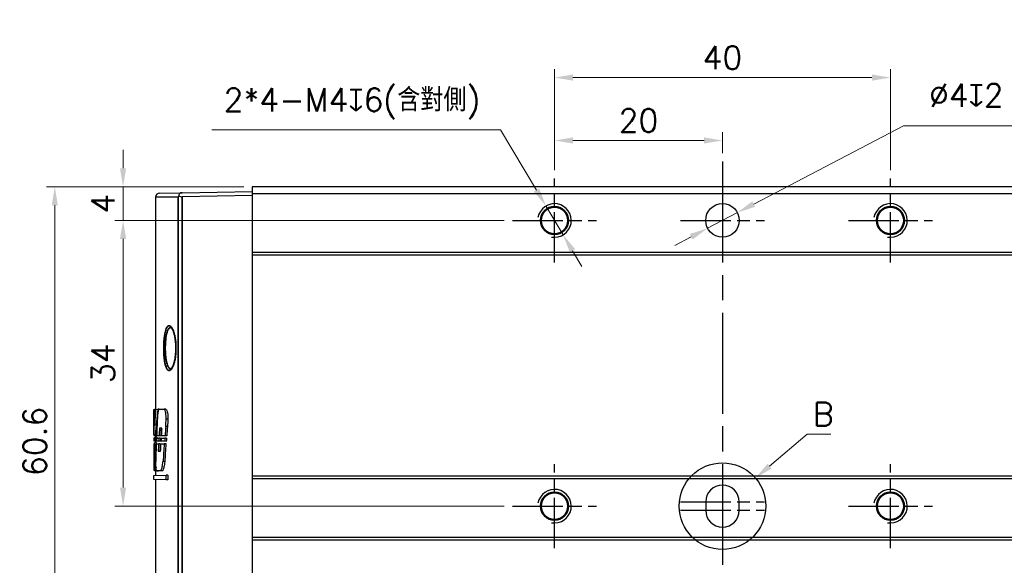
# Model space of a CAD drawing. Header units: millimetres. Extents: x 399 to 6233, y -1870 to 1602.
# Tile 346 of 656: x 4160 to 4277, y 596 to 661. Entities that reach past the tile are written whole.
import ezdxf

# ---------------------------------------------------------------- set-up
doc = ezdxf.new("R2010")
doc.units = ezdxf.units.MM
doc.linetypes.add('AM_ISO08W050', pattern=[18, 12, -1.5, 3, -1.5])
doc.linetypes.add('AM_ISO08W050x2', pattern=[9, 6, -0.75, 1.5, -0.75])
for name, color, linetype, lineweight in [('AM_0', 7, 'Continuous', 50), ('AM_4', 3, 'Continuous', 25), ('AM_5', 3, 'Continuous', 25), ('AM_7', 4, 'AM_ISO08W050', 25), ('AM_8', 1, 'Continuous', 25), ('可見 (ISO)', 7, 'Continuous', 25), ('窄部可見 (ISO)', 7, 'Continuous', 35)]:
    doc.layers.add(name, color=color, linetype=linetype, lineweight=lineweight)
doc.layers.add('S40', color=7, linetype='Continuous')
doc.styles.add('尺寸標註', font='romans.shx', dxfattribs={"bigfont": 'CHINESET.SHX'})
doc.dimstyles.new('複本(2) CNS2-1$0', dxfattribs={"dimtxt": 2.75, "dimasz": 2.2, "dimexe": 1, "dimexo": 1, "dimgap": 1, "dimtad": 1, "dimtoh": 1, "dimdsep": 46, "dimtxsty": '尺寸標註', "dimcen": 0, "dimclrd": 2, "dimclre": 2, "dimclrt": 3, "dimadec": 0, "dimazin": 2, "dimtp": 0.1, "dimtm": 0.1, "dimtfac": 0.71, "dimtmove": 0, "dimatfit": 0, "dimfxl": 0, "dimlwd": 13, "dimlwe": 13, "dimarcsym": 0})
doc.dimstyles.new('複本(2) CNS2-1$3', dxfattribs={"dimtxt": 2.75, "dimasz": 2.2, "dimexe": 1, "dimexo": 1, "dimgap": 1, "dimtad": 1, "dimtoh": 1, "dimdsep": 46, "dimtxsty": '尺寸標註', "dimcen": 0, "dimclrd": 2, "dimclre": 2, "dimclrt": 3, "dimadec": 0, "dimazin": 2, "dimtp": 0.1, "dimtm": 0.1, "dimtfac": 0.71, "dimtmove": 0, "dimatfit": 0, "dimfxl": 0, "dimlwd": 13, "dimlwe": 13, "dimarcsym": 0})

# ---------------------------------------------------------------- blocks, each defined once
blk = doc.blocks.new('*U14')
at = {"layer": 'AM_0'}
blk.add_circle((1825.45, 3550.97), 1.62, dxfattribs=at)
at = {"layer": 'AM_4'}
blk.add_arc((1825.45, 3550.97), 2, 260, 170, dxfattribs=at)
at = {"layer": 'AM_7', "linetype": 'AM_ISO08W050x2'}
for p, q in [((1825.45, 3545.97), (1825.45, 3555.97)), ((1820.45, 3550.97), (1830.45, 3550.97))]:
    blk.add_line(p, q, dxfattribs=at)
blk = doc.blocks.new('*U15')
at = {"layer": 'AM_0'}
blk.add_circle((1865.45, 3550.97), 1.62, dxfattribs=at)
at = {"layer": 'AM_4'}
blk.add_arc((1865.45, 3550.97), 2, 260, 170, dxfattribs=at)
at = {"layer": 'AM_7', "linetype": 'AM_ISO08W050x2'}
for p, q in [((1865.45, 3545.97), (1865.45, 3555.97)), ((1860.45, 3550.97), (1870.45, 3550.97))]:
    blk.add_line(p, q, dxfattribs=at)
blk = doc.blocks.new('*U16')
at = {"layer": 'AM_0'}
blk.add_circle((1865.45, 3516.97), 1.62, dxfattribs=at)
at = {"layer": 'AM_4'}
blk.add_arc((1865.45, 3516.97), 2, 260, 170, dxfattribs=at)
at = {"layer": 'AM_7', "linetype": 'AM_ISO08W050x2'}
for p, q in [((1865.45, 3511.97), (1865.45, 3521.97)), ((1860.45, 3516.97), (1870.45, 3516.97))]:
    blk.add_line(p, q, dxfattribs=at)
blk = doc.blocks.new('*U17')
at = {"layer": 'AM_0'}
blk.add_circle((1825.45, 3516.97), 1.62, dxfattribs=at)
at = {"layer": 'AM_4'}
blk.add_arc((1825.45, 3516.97), 2, 260, 170, dxfattribs=at)
at = {"layer": 'AM_7', "linetype": 'AM_ISO08W050x2'}
for p, q in [((1825.45, 3511.97), (1825.45, 3521.97)), ((1820.45, 3516.97), (1830.45, 3516.97))]:
    blk.add_line(p, q, dxfattribs=at)
blk = doc.blocks.new('*D147')
at = {"layer": 'AM_5', "color": 2, "lineweight": 13}
for p, q in [((4171.87, 642.83), (4171.87, 645.03)), ((4186.24, 640.63), (4170.87, 640.63)), ((4171.87, 640.63), (4171.87, 636.63)), ((4217.24, 636.63), (4170.87, 636.63)), ((4171.87, 634.43), (4171.87, 632.23))]:
    blk.add_line(p, q, dxfattribs=at)
at = {"layer": 'AM_5', "color": 2, "lineweight": -2}
for points in [[(4171.5, 642.83), (4172.24, 642.83), (4171.87, 640.63)], [(4171.5, 634.43), (4172.24, 634.43), (4171.87, 636.63)]]:
    blk.add_solid(points, dxfattribs=at)
at = {"layer": 'Defpoints', "color": 0, "lineweight": -2}
for p in [(4187.24, 640.63), (4171.87, 636.63), (4218.24, 636.63)]:
    blk.add_point(p, dxfattribs=at)
at = {"layer": 'AM_5', "color": 3, "insert": (4169.49, 638.63), "char_height": 2.75, "attachment_point": 5, "rotation": 90, "style": '尺寸標註'}
blk.add_mtext('4', dxfattribs=at)
blk = doc.blocks.new('*D148')
at = {"layer": 'AM_5', "color": 2, "lineweight": 13}
for p, q in [((4217.24, 636.63), (4170.87, 636.63)), ((4171.87, 634.43), (4171.87, 604.83)), ((4217.24, 602.63), (4170.87, 602.63))]:
    blk.add_line(p, q, dxfattribs=at)
at = {"layer": 'AM_5', "color": 2, "lineweight": -2}
for points in [[(4171.5, 634.43), (4172.24, 634.43), (4171.87, 636.63)], [(4171.5, 604.83), (4172.24, 604.83), (4171.87, 602.63)]]:
    blk.add_solid(points, dxfattribs=at)
at = {"layer": 'Defpoints', "color": 0, "lineweight": -2}
for p in [(4218.24, 636.63), (4171.87, 602.63), (4218.24, 602.63)]:
    blk.add_point(p, dxfattribs=at)
at = {"layer": 'AM_5', "color": 3, "insert": (4169.49, 619.63), "char_height": 2.75, "attachment_point": 5, "rotation": 90, "style": '尺寸標註'}
blk.add_mtext('34', dxfattribs=at)
blk = doc.blocks.new('*D149')
at = {"layer": 'AM_5', "color": 2, "lineweight": 13}
for p, q in [((4186.24, 640.63), (4162.74, 640.63)), ((4163.74, 638.43), (4163.74, 582.23)), ((4186.69, 580.03), (4162.74, 580.03))]:
    blk.add_line(p, q, dxfattribs=at)
at = {"layer": 'AM_5', "color": 2, "lineweight": -2}
for points in [[(4163.37, 638.43), (4164.11, 638.43), (4163.74, 640.63)], [(4163.37, 582.23), (4164.11, 582.23), (4163.74, 580.03)]]:
    blk.add_solid(points, dxfattribs=at)
at = {"layer": 'Defpoints', "color": 0, "lineweight": -2}
for p in [(4187.24, 640.63), (4163.74, 580.03), (4187.69, 580.03)]:
    blk.add_point(p, dxfattribs=at)
at = {"layer": 'AM_5', "color": 3, "insert": (4161.36, 610.33), "char_height": 2.75, "attachment_point": 5, "rotation": 90, "style": '尺寸標註'}
blk.add_mtext('60.6', dxfattribs=at)
blk = doc.blocks.new('*D150')
at = {"layer": 'AM_5', "color": 2, "lineweight": 13}
for p, q in [((4223.24, 642.63), (4223.24, 654.63)), ((4263.24, 642.63), (4263.24, 654.63)), ((4225.44, 653.63), (4261.04, 653.63))]:
    blk.add_line(p, q, dxfattribs=at)
at = {"layer": 'AM_5', "color": 2, "lineweight": -2}
for points in [[(4225.44, 654), (4225.44, 653.26), (4223.24, 653.63)], [(4261.04, 654), (4261.04, 653.26), (4263.24, 653.63)]]:
    blk.add_solid(points, dxfattribs=at)
at = {"layer": 'Defpoints', "color": 0, "lineweight": -2}
for p in [(4263.24, 653.63), (4223.24, 641.63), (4263.24, 641.63)]:
    blk.add_point(p, dxfattribs=at)
at = {"layer": 'AM_5', "color": 3, "insert": (4243.24, 656), "char_height": 2.75, "attachment_point": 5, "style": '尺寸標註'}
blk.add_mtext('40', dxfattribs=at)
blk = doc.blocks.new('*D192')
at = {"layer": 'AM_5', "color": 2, "lineweight": 13}
for p, q in [((4223.24, 642.63), (4223.24, 647.14)), ((4241.04, 646.14), (4225.44, 646.14)), ((4243.24, 644.63), (4243.24, 647.14))]:
    blk.add_line(p, q, dxfattribs=at)
at = {"layer": 'AM_5', "color": 2, "lineweight": -2}
for points in [[(4225.44, 646.51), (4225.44, 645.78), (4223.24, 646.14)], [(4241.04, 646.51), (4241.04, 645.78), (4243.24, 646.14)]]:
    blk.add_solid(points, dxfattribs=at)
at = {"layer": 'Defpoints', "color": 0, "lineweight": -2}
for p in [(4223.24, 646.14), (4243.24, 643.63), (4223.24, 641.63)]:
    blk.add_point(p, dxfattribs=at)
at = {"layer": 'AM_5', "color": 3, "insert": (4233.24, 648.52), "char_height": 2.75, "attachment_point": 5, "style": '尺寸標註'}
blk.add_mtext('20', dxfattribs=at)
blk = doc.blocks.new('*D151')
at = {"layer": 'AM_5', "color": 2, "lineweight": 13}
for p, q in [((4216.82, 647.42), (4182.43, 647.42)), ((4221.09, 640.24), (4216.82, 647.42)), ((4224.26, 634.91), (4222.22, 638.35)), ((4225.38, 633.02), (4226.51, 631.13))]:
    blk.add_line(p, q, dxfattribs=at)
at = {"layer": 'AM_5', "color": 2, "lineweight": -2}
for points in [[(4221.41, 640.43), (4220.78, 640.05), (4222.22, 638.35)], [(4225.7, 633.21), (4225.07, 632.83), (4224.26, 634.91)]]:
    blk.add_solid(points, dxfattribs=at)
at = {"layer": 'Defpoints', "color": 0, "lineweight": -2}
for p in [(4222.22, 638.35), (4224.26, 634.91)]:
    blk.add_point(p, dxfattribs=at)
at = {"layer": 'AM_5', "color": 3, "insert": (4199.13, 650.52), "char_height": 2.75, "attachment_point": 5, "style": '尺寸標註'}
blk.add_mtext('2*4-M4{\\Famgdt;x}6(含對側)', dxfattribs=at)
blk = doc.blocks.new('*D152')
at = {"layer": 'AM_5', "color": 2, "lineweight": 13}
for p, q in [((4246.96, 638.57), (4264.78, 647.89)), ((4264.78, 647.89), (4308.31, 647.89)), ((4241.47, 635.7), (4245.01, 637.56)), ((4239.52, 634.68), (4237.57, 633.66))]:
    blk.add_line(p, q, dxfattribs=at)
at = {"layer": 'AM_5', "color": 2, "lineweight": -2}
for points in [[(4246.79, 638.9), (4247.13, 638.25), (4245.01, 637.56)], [(4239.35, 635.01), (4239.69, 634.36), (4241.47, 635.7)]]:
    blk.add_solid(points, dxfattribs=at)
at = {"layer": 'Defpoints', "color": 0, "lineweight": -2}
for p in [(4245.01, 637.56), (4241.47, 635.7)]:
    blk.add_point(p, dxfattribs=at)
at = {"layer": 'AM_5', "color": 3, "insert": (4287.04, 651.82), "char_height": 2.75, "attachment_point": 5, "style": '尺寸標註'}
blk.add_mtext('∅4{\\Famgdt;x}2{}{\\H0.7x;\\C3; H7 {\\H2x;\\W0.5;(}\\S+0.012^  0;{\\H2x;\\W0.5;)}}(含對側)', dxfattribs=at)
blk = doc.blocks.new('S40-正視-02')
at = {"layer": '可見 (ISO)'}
for p, q in [((-56.5, 49.5), (-56.5, 48.68)), ((56.5, 49.5), (-56.5, 49.5)), ((-68, 48.26), (-68, 23.01)), ((-67.51, 48.76), (-64.84, 48.8)), ((-64.84, 48.8), (-56.5, 48.95)), ((-56.5, 48.45), (-64.84, 48.3)), ((-56.5, 48.68), (-56.5, 41.68)), ((56.5, 48.68), (-56.5, 48.68)), ((-56.5, 41.68), (-56.5, 41.38)), ((56.5, 41.68), (-56.5, 41.68)), ((-56.5, 41.38), (-56.5, 15.05)), ((56.5, 41.38), (-56.5, 41.38)), ((-68.2, 23.01), (-68.2, 23.01)), ((-68.2, 23.01), (-68.13, 23.01)), ((-68.2, 20.04), (-68.2, 22.87)), ((-67.99, 23.01), (-68.13, 23.01)), ((-67.99, 23.01), (-67.74, 23.02)), ((-67.58, 23.02), (-67.74, 23.02)), ((-67.58, 23.02), (-66.98, 23.03)), ((-66.78, 23.03), (-66.98, 23.03)), ((-68.19, 21.86), (-68.2, 21.86)), ((-66.54, 21.85), (-66.75, 21.85)), ((-68.19, 20.99), (-68.2, 20.99)), ((-68.02, 20.02), (-68.19, 20.02)), ((-67.87, 20.02), (-68.02, 20.02)), ((-68, 20.02), (-68, 19.71)), ((-67.27, 20.76), (-67.54, 20.76)), ((-66.58, 20.98), (-66.79, 20.98)), ((-68, 19.88), (-68.2, 19.89)), ((-68.18, 19.57), (-68.2, 19.57)), ((-68, 19.23), (-68.2, 19.23)), ((-68.18, 18.89), (-68.2, 18.89)), ((-68.19, 19.71), (-68.04, 19.71)), ((-68.07, 19.36), (-68.18, 19.37)), ((-68.18, 19.03), (-68.09, 19.03)), ((-67.89, 19.03), (-68.09, 19.03)), ((-67.89, 19.36), (-68.07, 19.36)), ((-67.84, 19.71), (-68.04, 19.71)), ((-68, 19.36), (-68, 19.03)), ((-67.91, 18.89), (-67.64, 18.9)), ((-67.63, 19.22), (-67.9, 19.22)), ((-67.59, 19.87), (-67.88, 19.88)), ((-67.88, 19.57), (-67.61, 19.58)), ((-67.44, 18.9), (-67.64, 18.9)), ((-67.42, 19.22), (-67.63, 19.22)), ((-67.4, 19.58), (-67.61, 19.58)), ((-67.39, 19.87), (-67.59, 19.87)), ((-67.39, 18.9), (-66.96, 18.91)), ((-66.93, 19.21), (-67.36, 19.21)), ((-67.34, 19.58), (-66.9, 19.59)), ((-66.88, 19.86), (-67.33, 19.87)), ((-66.75, 18.91), (-66.96, 18.91)), ((-66.73, 19.2), (-66.93, 19.21)), ((-66.69, 19.59), (-66.9, 19.59)), ((-66.67, 19.86), (-66.88, 19.86)), ((-67.69, 18.02), (-67.44, 18.02)), ((-66.91, 16.8), (-67.12, 16.8)), ((-68.15, 15.77), (-68.2, 15.77)), ((-67.95, 15.76), (-68.15, 15.77)), ((-68, 15.71), (-68.14, 15.71)), ((-68, 15.76), (-68, 15.15)), ((-67.39, 15.7), (-67.86, 15.71)), ((-67.86, 15.71), (-67.66, 15.7)), ((-67.18, 15.7), (-67.39, 15.7)), ((-68.2, 15.15), (-66.74, 15.18)), ((-68.2, 14.65), (-68.2, 15.15)), ((-66.74, 14.62), (-68.2, 14.65)), ((-68, 14.64), (-68, -10.06)), ((-66.74, 14.62), (-66.74, 15.18)), ((-66.53, 15.18), (-66.74, 15.18)), ((-66.53, 14.62), (-66.74, 14.62)), ((-66.53, 15.18), (-66.53, 14.62)), ((-56.5, 15.05), (-56.5, 14.75)), ((56.5, 15.05), (-56.5, 15.05)), ((-56.5, 14.75), (-56.5, 7.75)), ((56.5, 14.75), (-56.5, 14.75)), ((-2.5, 12), (-2.5, 11)), ((1.5, 11), (1.5, 12)), ((-56.5, 7.75), (-56.5, 7.45)), ((56.5, 7.75), (-56.5, 7.75)), ((-56.5, 7.45), (-56.5, 3)), ((56.5, 7.45), (-56.5, 7.45))]:
    blk.add_line(p, q, dxfattribs=at)
for centre, radius in [((-20.5, 45.5), 1.65), ((-0.5, 45.5), 2), ((19.5, 45.5), 1.65), ((-20.5, 11.5), 1.65), ((19.5, 11.5), 1.65)]:
    blk.add_circle(centre, radius, dxfattribs=at)
for centre, radius, start, end in [((-67.5, 48.26), 0.5, 91, 180), ((-0.5, 12), 2, 0, 180), ((-0.5, 11), 2, 180, 0)]:
    blk.add_arc(centre, radius, start, end, dxfattribs=at)
for centre, major_axis, ratio, start_param, end_param in [((-64.83, 48.31), (0.411, 0.41), 0.70154, 1.843182, 2.186584), ((-64.83, 48.8), (0.355, 0.365), 0.965693, 3.049419, 3.913901), ((1292.85, 21.61), (-1355.16, 128.73), 0.982823, 0.095305, 0.097536), ((1938.29, 45.1), (-1993.47, -230.92), 0.988431, 6.17766, 6.178637), ((52.54, 18.7), (-120.71, -3.42), 0.787617, 6.201908, 6.222319), ((-22.25, 13.89), (-3.28, 55.5), 0.825861, 1.35713, 1.411574), ((414.13, 5.68), (-481.62, -27.45), 0.951806, 6.188158, 6.192457), ((-22.25, 17.42), (-0.94, 142.85), 0.321589, 1.543674, 1.551402), ((399.56, -5.1), (-467.05, 26.62), 0.951806, 0.001718, 0.003712), ((397.53, -5.09), (-464.84, 26.49), 0.951806, 0.001463, 0.003467), ((400.65, -4.51), (-468.14, -26.68), 0.951806, 6.166747, 6.168736), ((377.65, -14.4), (-445.13, 25.37), 0.951806, 6.259533, 6.26218), ((375.53, -14.38), (-442.82, 25.24), 0.951806, 6.259145, 6.261812), ((-22.25, 17.44), (-0.94, 141.58), 0.324487, 1.553587, 1.555987), ((421.78, 17.53), (-489.26, -27.89), 0.951806, 6.220164, 6.22715), ((421.79, 17.51), (-489.27, 27.89), 0.951806, 0.056853, 0.05979), ((-22.21, 21.41), (0.86, -223.31), 0.205899, 4.719215, 4.720739), ((418.01, 6.69), (-485.49, 27.67), 0.951806, 0.033153, 0.0402), ((-22.25, 13.86), (-3.21, 55.75), 0.822237, 1.41843, 1.42464), ((416.51, 5.54), (-484, -27.59), 0.951806, 6.194442, 6.197519), ((-22.25, 5.57), (0.94, 141.59), 0.324504, 1.473903, 1.476391), ((416.06, 6.69), (-483.35, 27.55), 0.951806, 0.033028, 0.033326), ((44.17, 13.89), (-112.14, 3.08), 0.771809, 6.251493, 6.253085), ((395.04, -5.03), (-462.56, 26.15), 0.950998, 0.005044, 0.007044), ((-22.25, -5.67), (-0.94, 141.58), 0.324487, 1.389369, 1.391953), ((393.05, -5.03), (-460.38, 26.03), 0.950998, 0.004792, 0.006801), ((396.03, -4.44), (-463.54, -26.21), 0.950998, 6.170931, 6.172926), ((-22.25, -5.67), (-0.94, 140.97), 0.3245, 1.388542, 1.391189), ((-22.26, -5.1), (0.94, 141.56), 0.324449, 1.397727, 1.400376), ((383.65, -14.76), (-451.14, 25.71), 0.951806, 6.264637, 6.269547), ((-22.25, -16.34), (-0.94, 141.57), 0.324481, 1.312032, 1.314839), ((381.55, -14.75), (-448.85, 25.58), 0.951806, 6.264265, 6.269211), ((-22.25, -16.34), (-0.94, 140.97), 0.324493, 1.310846, 1.313718), ((416.06, 6.69), (-483.35, 27.55), 0.951806, 0.039382, 0.040122)]:
    blk.add_ellipse(centre, major_axis=major_axis, ratio=ratio, start_param=start_param, end_param=end_param, dxfattribs=at)
for points, knots in [([(-64.84, 48.8), (-64.87, 48.8), (-64.91, 48.8), (-64.97, 48.79), (-65, 48.78), (-65.07, 48.75), (-65.1, 48.72), (-65.16, 48.67), (-65.18, 48.63), (-65.21, 48.55), (-65.22, 48.51), (-65.22, 48.47)], [0.00000019, 0.00000019, 0.00000019, 0.00000019, 0.00958951, 0.00958951, 0.01942595, 0.01942595, 0.03351977, 0.03351977, 0.04969025, 0.04969025, 0.06662507, 0.06662507, 0.06662507, 0.06662507]), ([(-65.63, 31.15), (-65.66, 31.4), (-65.7, 31.64), (-65.8, 32.06), (-65.86, 32.24), (-65.99, 32.53), (-66.06, 32.64), (-66.16, 32.76), (-66.19, 32.76), (-66.19, 32.76)], [0, 0, 0, 0, 0.0809082, 0.0809082, 0.1613511, 0.1613511, 0.2437726, 0.2437726, 0.3229748, 0.3229748, 0.3229748, 0.3229748]), ([(-66.19, 27.84), (-66.19, 27.84), (-66.18, 27.84), (-66.09, 27.91), (-66.02, 28), (-65.9, 28.26), (-65.85, 28.41), (-65.74, 28.78), (-65.69, 29.01), (-65.62, 29.5), (-65.59, 29.77), (-65.58, 30.1), (-65.58, 30.16), (-65.58, 30.28), (-65.58, 30.33), (-65.58, 30.52), (-65.59, 30.67), (-65.6, 30.93), (-65.62, 31.04), (-65.63, 31.15)], [0.0021998, 0.0021998, 0.0021998, 0.0021998, 0.0650452, 0.0650452, 0.1490644, 0.1490644, 0.2220368, 0.2220368, 0.3038327, 0.3038327, 0.3851701, 0.3851701, 0.4047134, 0.4047134, 0.4193658, 0.4193658, 0.4634835, 0.4634835, 0.4983875, 0.4983875, 0.4983875, 0.4983875]), ([(-68.2, 21.86), (-68.2, 21.92), (-68.2, 21.97), (-68.2, 22.15), (-68.2, 22.28), (-68.2, 22.53), (-68.2, 22.64), (-68.2, 22.81), (-68.2, 22.88), (-68.2, 22.98), (-68.2, 23), (-68.2, 23.01)], [-0.3117206, -0.3117206, -0.3117206, -0.3117206, -0.2948045, -0.2948045, -0.2579612, -0.2579612, -0.2211179, -0.2211179, -0.1842729, -0.1842729, -0.1518065, -0.1518065, -0.1518065, -0.1518065]), ([(-67.58, 23.02), (-67.61, 23), (-67.63, 22.96), (-67.69, 22.81), (-67.72, 22.67), (-67.76, 22.36), (-67.78, 22.16), (-67.79, 21.92), (-67.79, 21.89), (-67.79, 21.85)], [-0.2434649, -0.2434649, -0.2434649, -0.2434649, -0.1981316, -0.1981316, -0.1314185, -0.1314185, -0.0657093, -0.0657093, -0.0559962, -0.0559962, -0.0559962, -0.0559962]), ([(-66.75, 21.85), (-66.75, 21.91), (-66.74, 21.97), (-66.74, 22.16), (-66.75, 22.29), (-66.78, 22.54), (-66.8, 22.65), (-66.84, 22.83), (-66.87, 22.9), (-66.93, 23), (-66.95, 23.02), (-66.98, 23.03)], [-0.3225381, -0.3225381, -0.3225381, -0.3225381, -0.3052377, -0.3052377, -0.2674894, -0.2674894, -0.2297412, -0.2297412, -0.1908825, -0.1908825, -0.1565689, -0.1565689, -0.1565689, -0.1565689]), ([(-66.78, 23.03), (-66.75, 23.03), (-66.72, 23), (-66.66, 22.91), (-66.63, 22.83), (-66.59, 22.65), (-66.57, 22.54), (-66.54, 22.29), (-66.54, 22.16), (-66.54, 22.03), (-66.54, 21.97), (-66.54, 21.91), (-66.54, 21.85)], [0.463511, 0.463511, 0.463511, 0.463511, 0.4979661, 0.4979661, 0.5369755, 0.5369755, 0.5748596, 0.5748596, 0.6127438, 0.6127438, 0.6127438, 0.6300956, 0.6300956, 0.6300956, 0.6300956]), ([(-67.86, 15.71), (-67.86, 15.71), (-67.86, 15.71), (-67.87, 15.71), (-67.89, 15.73), (-67.92, 15.83), (-67.93, 15.91), (-67.95, 16.09), (-67.95, 16.2), (-67.96, 16.44), (-67.97, 16.57), (-67.97, 16.69), (-67.97, 16.73), (-67.97, 16.77), (-67.97, 16.81)], [0.4462988, 0.4462988, 0.4462988, 0.4462988, 0.4468607, 0.4468607, 0.4841574, 0.4841574, 0.5214541, 0.5214541, 0.5584352, 0.5584352, 0.5954163, 0.5954163, 0.5954163, 0.6074502, 0.6074502, 0.6074502, 0.6074502]), ([(-67.39, 15.7), (-67.37, 15.72), (-67.34, 15.76), (-67.28, 15.89), (-67.24, 16.03), (-67.17, 16.34), (-67.14, 16.53), (-67.12, 16.77), (-67.12, 16.79), (-67.12, 16.8)], [-0.7666931, -0.7666931, -0.7666931, -0.7666931, -0.7323964, -0.7323964, -0.6649503, -0.6649503, -0.5987622, -0.5987622, -0.5932187, -0.5932187, -0.5932187, -0.5932187]), ([(-66.91, 16.8), (-66.91, 16.79), (-66.91, 16.77), (-66.94, 16.53), (-66.97, 16.34), (-67.03, 16.02), (-67.07, 15.89), (-67.14, 15.75), (-67.16, 15.72), (-67.18, 15.7)], [0.0607615, 0.0607615, 0.0607615, 0.0607615, 0.066323, 0.066323, 0.132646, 0.132646, 0.2002419, 0.2002419, 0.2346492, 0.2346492, 0.2346492, 0.2346492])]:
    blk.add_open_spline(points, degree=3, knots=knots, dxfattribs=at)
for points in [[(-68.2, 20.99), (-68.2, 21.27), (-68.2, 21.56), (-68.2, 21.86)], [(-66.79, 20.98), (-66.77, 21.27), (-66.76, 21.56), (-66.75, 21.85)], [(-66.54, 21.85), (-66.55, 21.56), (-66.56, 21.27), (-66.58, 20.98)], [(-67.96, 17.47), (-67.96, 17.25), (-67.96, 17.03), (-67.97, 16.81)], [(-68.14, 15.71), (-68.14, 15.73), (-68.15, 15.74), (-68.15, 15.77)], [(-67.66, 15.7), (-67.66, 15.7), (-67.65, 15.7), (-67.65, 15.7)]]:
    blk.add_open_spline(points, degree=3, dxfattribs=at)
at = {"layer": '窄部可見 (ISO)'}
for p, q in [((-65.3, 48.3), (-68, 48.26)), ((-65.3, -8.85), (-65.3, 48.3)), ((-64.84, 48.3), (-64.84, -8.85))]:
    blk.add_line(p, q, dxfattribs=at)
for centre, major_axis, ratio, start_param, end_param in [((-65.43, 31.17), (-0.199, -0.023), 0.325147, 5.939768, 6.283186), ((-66.8, 29.43), (-0.199, -0.015), 0.326518, 4.705847, 6.061386)]:
    blk.add_ellipse(centre, major_axis=major_axis, ratio=ratio, start_param=start_param, end_param=end_param, dxfattribs=at)
for points, knots in [([(-67, 29.43), (-67.01, 29.6), (-67.02, 29.77), (-67.03, 30.13), (-67.03, 30.31), (-67.03, 30.66), (-67.02, 30.84), (-67, 31.18), (-66.99, 31.35), (-66.94, 31.82), (-66.89, 32.1), (-66.79, 32.44), (-66.76, 32.54), (-66.69, 32.71), (-66.65, 32.78), (-66.56, 32.89), (-66.52, 32.92), (-66.43, 32.97), (-66.38, 32.97), (-66.24, 32.93), (-66.14, 32.84), (-66, 32.62), (-65.96, 32.53), (-65.87, 32.32), (-65.83, 32.2), (-65.76, 31.94), (-65.72, 31.8), (-65.66, 31.5), (-65.64, 31.34), (-65.62, 31.17)], [0.016614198, 0.016614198, 0.016614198, 0.016614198, 0.01715223, 0.01715223, 0.017690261, 0.017690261, 0.018228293, 0.018228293, 0.018766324, 0.018766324, 0.019842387, 0.019842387, 0.020380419, 0.020380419, 0.02091845, 0.02091845, 0.021456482, 0.021456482, 0.021994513, 0.021994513, 0.023070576, 0.023070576, 0.023608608, 0.023608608, 0.024146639, 0.024146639, 0.024684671, 0.024684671, 0.025222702, 0.025222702, 0.025222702, 0.025222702]), ([(-66.19, 32.76), (-66.23, 32.77), (-66.27, 32.76), (-66.35, 32.71), (-66.39, 32.68), (-66.46, 32.59), (-66.49, 32.53), (-66.56, 32.39), (-66.59, 32.31), (-66.65, 32.13), (-66.67, 32.03), (-66.72, 31.81), (-66.74, 31.69), (-66.78, 31.44), (-66.79, 31.3), (-66.82, 31.03), (-66.82, 30.88), (-66.84, 30.6), (-66.84, 30.45), (-66.84, 30.3)], [0.011636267, 0.011636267, 0.011636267, 0.011636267, 0.01204534, 0.01204534, 0.012489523, 0.012489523, 0.012933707, 0.012933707, 0.013377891, 0.013377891, 0.013822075, 0.013822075, 0.014266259, 0.014266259, 0.014710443, 0.014710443, 0.015154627, 0.015154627, 0.015598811, 0.015598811, 0.015598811, 0.015598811]), ([(-65.62, 31.17), (-65.6, 31), (-65.59, 30.83), (-65.57, 30.48), (-65.57, 30.3), (-65.58, 29.94), (-65.59, 29.77), (-65.62, 29.43), (-65.64, 29.26), (-65.69, 28.94), (-65.72, 28.8), (-65.79, 28.52), (-65.83, 28.39), (-65.96, 28.06), (-66.05, 27.88), (-66.24, 27.67), (-66.34, 27.62), (-66.48, 27.65), (-66.52, 27.68), (-66.61, 27.76), (-66.65, 27.82), (-66.72, 27.97), (-66.76, 28.06), (-66.83, 28.27), (-66.86, 28.39), (-66.91, 28.65), (-66.93, 28.79), (-66.97, 29.1), (-66.99, 29.26), (-67, 29.43)], [0.007999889, 0.007999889, 0.007999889, 0.007999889, 0.008538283, 0.008538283, 0.009076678, 0.009076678, 0.009615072, 0.009615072, 0.010153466, 0.010153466, 0.010691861, 0.010691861, 0.011230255, 0.011230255, 0.012307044, 0.012307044, 0.013383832, 0.013383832, 0.013922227, 0.013922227, 0.014460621, 0.014460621, 0.014999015, 0.014999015, 0.01553741, 0.01553741, 0.016075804, 0.016075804, 0.016614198, 0.016614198, 0.016614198, 0.016614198]), ([(-66.84, 30.3), (-66.84, 30.16), (-66.84, 30.02), (-66.83, 29.75), (-66.82, 29.62), (-66.81, 29.49)], [0.0155988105, 0.0155988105, 0.0155988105, 0.0155988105, 0.0160090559, 0.0160090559, 0.0164193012, 0.0164193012, 0.0164193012, 0.0164193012]), ([(-66.81, 29.49), (-66.79, 29.21), (-66.75, 28.96), (-66.71, 28.73), (-66.66, 28.5), (-66.61, 28.32), (-66.54, 28.17), (-66.48, 28.02), (-66.4, 27.93), (-66.32, 27.87), (-66.28, 27.85), (-66.24, 27.83), (-66.19, 27.84)], [0.000560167, 0.000560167, 0.000560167, 0.000560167, 0.001448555, 0.001448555, 0.001448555, 0.002336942, 0.002336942, 0.002336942, 0.00322533, 0.00322533, 0.00322533, 0.003696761, 0.003696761, 0.003696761, 0.003696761])]:
    blk.add_open_spline(points, degree=3, knots=knots, dxfattribs=at)

msp = doc.modelspace()

# ---------------------------------------------------------------- linework, layer by layer
at = {"layer": 'AM_5', "color": 2, "lineweight": 13}
for p, q in [((4248.844, 607.391), (4253.327, 611.199)), ((4253.327, 611.199), (4256.16, 611.199))]:
    msp.add_line(p, q, dxfattribs=at)
at = {"layer": 'AM_5', "color": 2}
msp.add_solid([(4248.607, 607.67), (4249.082, 607.112), (4247.168, 605.967)], dxfattribs=at)
at = {"layer": 'AM_7'}
msp.add_line((4243.239, 643.628), (4243.239, 577.128), dxfattribs=at)
at = {"layer": 'AM_7', "linetype": 'AM_ISO08W050x2'}
for p, q in [((4238.239, 636.628), (4248.239, 636.628)), ((4238.239, 603.128), (4248.239, 603.128)), ((4238.239, 602.128), (4248.239, 602.128))]:
    msp.add_line(p, q, dxfattribs=at)
at = {"layer": 'AM_8'}
msp.add_circle((4243.239, 602.628), 5.156, dxfattribs=at)

# ---------------------------------------------------------------- block references
at = {"layer": 'AM_0'}
for name in ['*U14', '*U15', '*U17', '*U16']:
    msp.add_blockref(name, (2397.791, -2914.346), dxfattribs=at)
at = {"layer": 'S40'}
msp.add_blockref('S40-正視-02', (4243.739, 591.128), dxfattribs=at)

# ---------------------------------------------------------------- texts
at = {"layer": 'AM_5', "color": 3, "insert": (4255.243, 613.574), "char_height": 2.75, "attachment_point": 5, "style": '尺寸標註'}
msp.add_mtext('B', dxfattribs=at)

# ---------------------------------------------------------------- dimensions: what is measured, and where the dimension line sits
at = {"layer": 'AM_5'}
for p1, p2, text, override, picture, middle in [((4241.467, 635.702), (4245.011, 637.555), '<>{\\Famgdt;x}2{}{\\H0.7x;\\C3; H7 {\\H2x;\\W0.5;(}\\S+0.012^  0;{\\H2x;\\W0.5;)}}(含對側)', {"dimdec": 1, "dimtp": 0.1, "dimtm": 0.1, "dimtdec": 3, "dimtzin": 8}, '*D152', (4287.044, 647.892)), ((4224.261, 634.909), (4222.217, 638.348), '2*4-M4{\\Famgdt;x}6(含對側)', {"dimdec": 1}, '*D151', (4199.126, 647.424))]:
    dim = msp.add_diameter_dim_2p(p1=p1, p2=p2, text=text, dimstyle='複本(2) CNS2-1$3', override=override, dxfattribs=at)
    dim.commit()
    dim.dimension.update_dxf_attribs({"geometry": picture, "text_midpoint": middle, "dimtype": 163})
for base, p1, p2, picture, middle in [((4263.239, 653.628), (4223.239, 641.628), (4263.239, 641.628), '*D150', (4243.239, 656.003)), ((4223.239, 646.145), (4243.239, 643.628), (4223.239, 641.628), '*D192', (4233.239, 648.52))]:
    dim = msp.add_linear_dim(base=base, p1=p1, p2=p2, dimstyle='複本(2) CNS2-1$0', override={"dimdec": 1}, dxfattribs=at)
    dim.commit()
    dim.dimension.update_dxf_attribs({"geometry": picture, "text_midpoint": middle})
dim = msp.add_linear_dim(base=(4171.87, 636.628), p1=(4187.239, 640.628), p2=(4218.239, 636.628), angle=90, dimstyle='複本(2) CNS2-1$0', override={"dimdec": 1, "dimtix": 1}, dxfattribs=at)
dim.commit()
dim.dimension.update_dxf_attribs({"geometry": '*D147', "text_midpoint": (4171.87, 638.628), "dimtype": 160})
for base, p1, p2, picture, middle in [((4163.739, 580.028), (4187.239, 640.628), (4187.689, 580.028), '*D149', (4161.364, 610.328)), ((4171.87, 602.628), (4218.239, 636.628), (4218.239, 602.628), '*D148', (4169.495, 619.628))]:
    dim = msp.add_linear_dim(base=base, p1=p1, p2=p2, angle=90, dimstyle='複本(2) CNS2-1$0', override={"dimdec": 1, "dimtix": 1}, dxfattribs=at)
    dim.commit()
    dim.dimension.update_dxf_attribs({"geometry": picture, "text_midpoint": middle})

doc.saveas('drawing.dxf')
